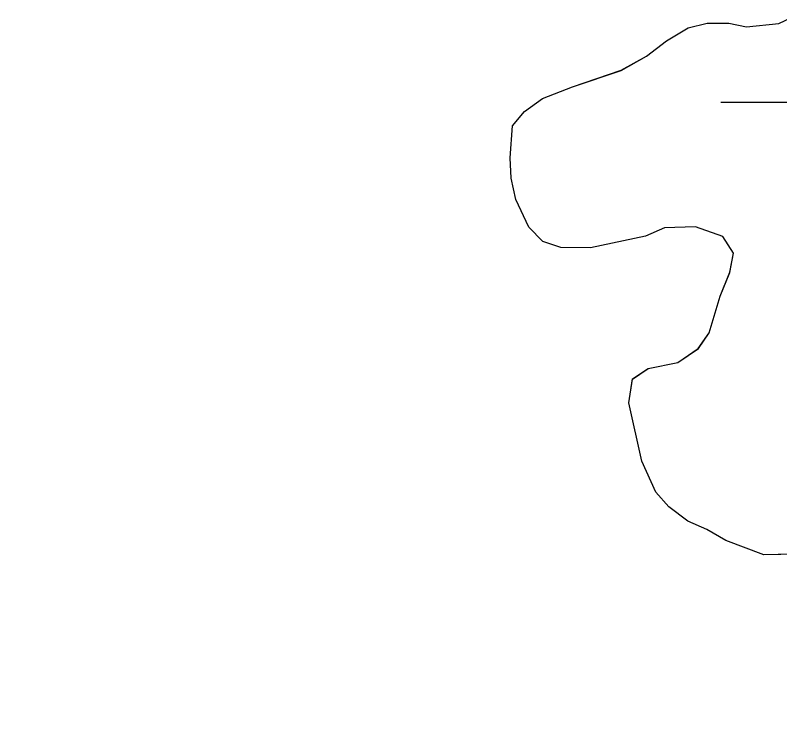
# Model space of a CAD drawing. Extents: x 3161665 to 3199565, y 885729 to 911164.
# Drawn here: x 3171404.6 to 3171532.7, y 907066.7 to 907187.7 of the extents above; entities that cross this region are included whole.
import ezdxf

# ---------------------------------------------------------------- set-up
doc = ezdxf.new("R2010")
doc.units = 0
for name, color, linetype in [('V-BORW-LINE', 7, 'Continuous'), ('V-SITE-VEGE', 7, 'Continuous'), ('V-TOPO-SHOR', 7, 'Continuous'), ('V-WETL-SWMP', 7, 'Continuous')]:
    doc.layers.add(name, color=color, linetype=linetype)

msp = doc.modelspace()

# ---------------------------------------------------------------- linework, layer by layer
at = {"layer": 'V-BORW-LINE'}
msp.add_spline([(3171327.9, 907006.88), (3171623.14, 906905.83), (3171717.62, 906853.29), (3171946, 906639.3), (3172410.75, 906162.46), (3172528.06, 906025.09), (3172553.45, 905979.41), (3172549.45, 905941.44), (3172540.22, 905931.04), (3172491.08, 905897.57), (3172432.77, 905918.55), (3172297.77, 906067.77), (3171751.6, 906617.91), (3171664.91, 906703.1), (3171534.3, 906809.91), (3171389.06, 906871.16), (3171294.49, 906899.37), (3171199.13, 906949.48), (3171152.72, 907010.85), (3171149.77, 907052.08), (3171164.02, 907081.31), (3171205.18, 907088.02), (3171297.41, 907016.42), (3171327.9, 907006.88)], degree=3, dxfattribs=at)
at = {"layer": 'V-SITE-VEGE'}
for p, q in [((3171532.5, 907186.32), (3171535.5, 907187.7)), ((3171513.72, 907183.43), (3171517.33, 907185.61)), ((3171517.33, 907185.61), (3171520.52, 907186.39)), ((3171520.52, 907186.39), (3171524.12, 907186.37)), ((3171524.12, 907186.37), (3171527.11, 907185.75)), ((3171527.11, 907185.75), (3171532.5, 907186.32)), ((3171510.32, 907180.86), (3171513.72, 907183.43)), ((3171506.11, 907178.48), (3171510.32, 907180.86)), ((3171497.92, 907175.74), (3171506.11, 907178.48)), ((3171492.91, 907173.77), (3171497.92, 907175.74)), ((3171489.91, 907171.59), (3171492.91, 907173.77)), ((3171487.9, 907169.21), (3171489.91, 907171.59)), ((3171487.47, 907163.82), (3171487.9, 907169.21)), ((3171487.66, 907160.43), (3171487.47, 907163.82)), ((3171488.43, 907156.83), (3171487.66, 907160.43)), ((3171490.6, 907152.23), (3171488.43, 907156.83)), ((3171492.98, 907149.82), (3171490.6, 907152.23)), ((3171513.35, 907152.1), (3171510.15, 907150.72)), ((3171518.54, 907152.27), (3171513.35, 907152.1)), ((3171523.12, 907150.65), (3171518.54, 907152.27)), ((3171495.97, 907148.8), (3171492.98, 907149.82)), ((3171510.15, 907150.72), (3171500.96, 907148.78)), ((3171524.9, 907147.84), (3171523.12, 907150.65)), ((3171500.96, 907148.78), (3171495.97, 907148.8)), ((3171524.29, 907144.65), (3171524.9, 907147.84)), ((3171522.67, 907140.67), (3171524.29, 907144.65)), ((3171520.84, 907134.5), (3171522.67, 907140.67)), ((3171519.03, 907131.91), (3171520.84, 907134.5)), ((3171515.62, 907129.54), (3171519.03, 907131.91)), ((3171510.62, 907128.57), (3171515.62, 907129.54)), ((3171508.02, 907126.78), (3171510.62, 907128.57)), ((3171507.4, 907122.8), (3171508.02, 907126.78)), ((3171509.54, 907113.01), (3171507.4, 907122.8)), ((3171511.91, 907107.81), (3171509.54, 907113.01)), ((3171514.09, 907105.4), (3171511.91, 907107.81)), ((3171517.27, 907102.99), (3171514.09, 907105.4)), ((3171520.45, 907101.57), (3171517.27, 907102.99)), ((3171523.64, 907099.76), (3171520.45, 907101.57)), ((3171530.01, 907097.33), (3171523.64, 907099.76)), ((3171537.19, 907097.49), (3171530.01, 907097.33))]:
    msp.add_line(p, q, dxfattribs=at)
at = {"layer": 'V-TOPO-SHOR'}
msp.add_lwpolyline([(3171537.19, 907097.49), (3171530.01, 907097.33), (3171523.64, 907099.76), (3171520.45, 907101.57), (3171517.27, 907102.99), (3171514.09, 907105.4), (3171511.91, 907107.81), (3171509.54, 907113.01), (3171507.4, 907122.8), (3171508.02, 907126.78), (3171510.62, 907128.57), (3171515.62, 907129.54), (3171519.02, 907131.91), (3171520.84, 907134.5), (3171522.67, 907140.67), (3171524.29, 907144.66), (3171524.9, 907147.85), (3171523.12, 907150.65), (3171518.54, 907152.27), (3171513.35, 907152.1), (3171510.15, 907150.72), (3171500.96, 907148.78), (3171495.97, 907148.8), (3171492.98, 907149.82), (3171490.6, 907152.23), (3171488.43, 907156.83), (3171487.65, 907160.43), (3171487.47, 907163.82), (3171487.9, 907169.21), (3171489.91, 907171.59), (3171492.91, 907173.77), (3171497.92, 907175.74), (3171506.11, 907178.48), (3171510.32, 907180.86), (3171513.72, 907183.43), (3171517.33, 907185.61), (3171520.52, 907186.39), (3171524.12, 907186.37), (3171527.11, 907185.75), (3171532.5, 907186.32), (3171535.5, 907187.7)], dxfattribs=at)
at = {"layer": 'V-WETL-SWMP'}
msp.add_line((3171522.79, 907173.17), (3171550.99, 907173.09), dxfattribs=at)
msp.add_lwpolyline([(3171537.19, 907097.49), (3171530.01, 907097.33), (3171523.64, 907099.76), (3171520.45, 907101.57), (3171517.27, 907102.99), (3171514.09, 907105.4), (3171511.91, 907107.81), (3171509.54, 907113.01), (3171507.4, 907122.8), (3171508.02, 907126.79), (3171510.62, 907128.57), (3171515.62, 907129.54), (3171519.03, 907131.91), (3171520.84, 907134.5), (3171522.67, 907140.67), (3171524.29, 907144.66), (3171524.9, 907147.85), (3171523.12, 907150.65), (3171518.54, 907152.27), (3171513.35, 907152.1), (3171510.15, 907150.72), (3171500.96, 907148.78), (3171495.97, 907148.81), (3171492.98, 907149.82), (3171490.6, 907152.23), (3171488.43, 907156.83), (3171487.65, 907160.43), (3171487.47, 907163.82), (3171487.9, 907169.21), (3171489.91, 907171.59), (3171492.92, 907173.77), (3171497.92, 907175.74), (3171506.11, 907178.49), (3171510.32, 907180.86), (3171513.72, 907183.43), (3171517.33, 907185.61), (3171520.53, 907186.39), (3171524.12, 907186.37), (3171527.11, 907185.75), (3171532.5, 907186.32), (3171535.5, 907187.7)], dxfattribs=at)

doc.saveas('drawing.dxf')
